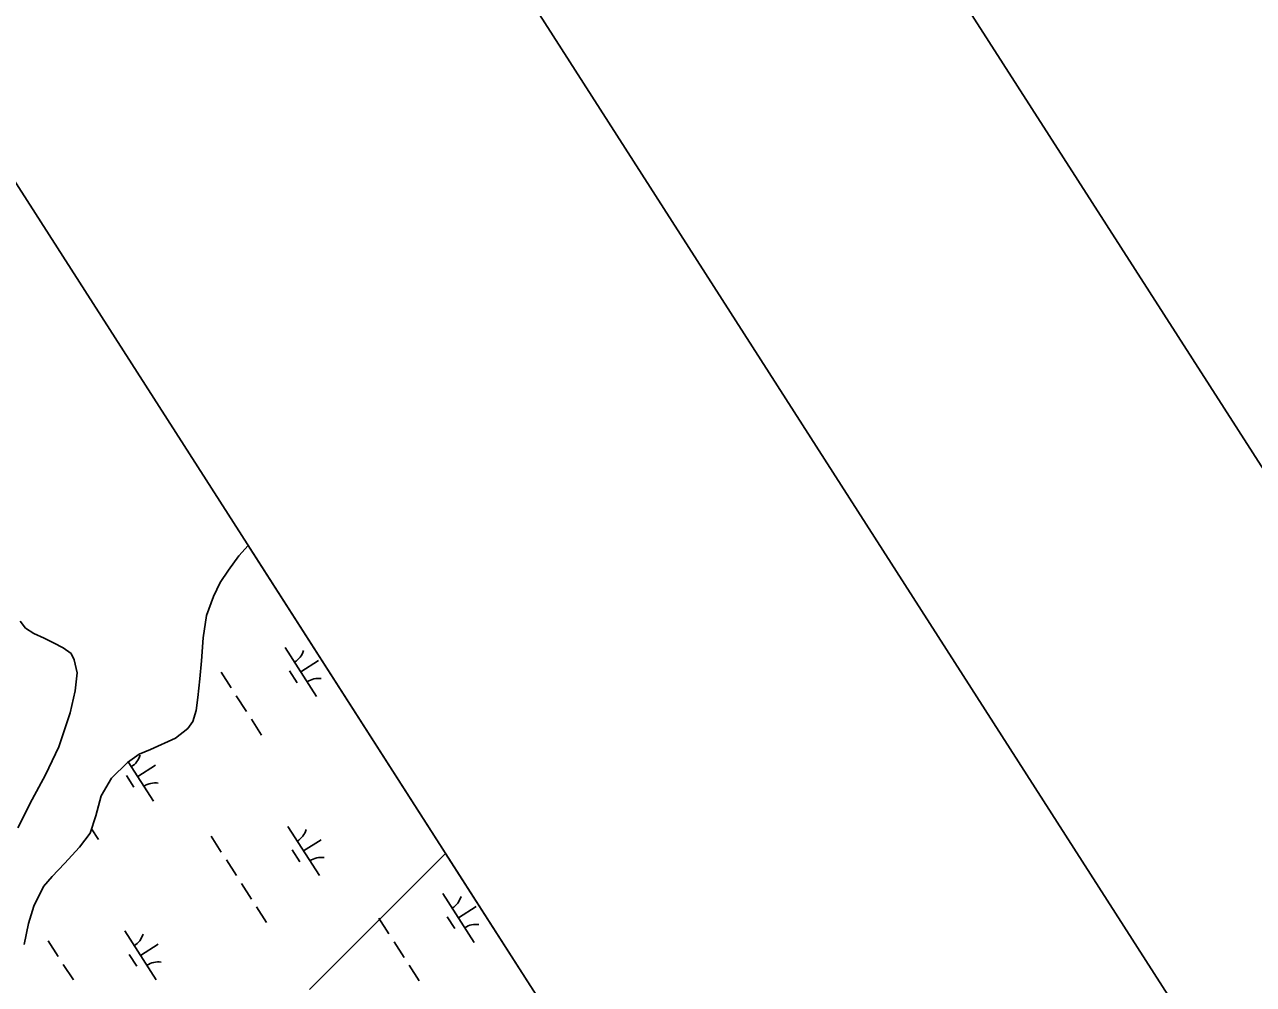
# Model space of a CAD drawing. Extents: x 3962991 to 3983549, y 181631 to 204078.
# Drawn here: x 3980076 to 3981131, y 191332 to 192156 of the extents above; entities that cross this region are included whole.
import ezdxf

# ---------------------------------------------------------------- set-up
doc = ezdxf.new("R2010")
doc.units = 0
for name, color, linetype in [('G-ANNO-NPLT', 7, 'Continuous'), ('V-ANNO-SYMB', 7, 'Continuous'), ('V-GRID-FRAM', 7, 'Continuous'), ('V-SITE-VEGE', 7, 'Continuous'), ('V-WETL-SWMP', 7, 'Continuous')]:
    doc.layers.add(name, color=color, linetype=linetype)

msp = doc.modelspace()

# ---------------------------------------------------------------- linework, layer by layer
at = {"layer": 'G-ANNO-NPLT'}
msp.add_lwpolyline([(3963236.8, 197310.7), (3973131.5, 181876.7), (3983303.8, 188398.1), (3973409.2, 203832.1)], close=True, dxfattribs=at)
at = {"layer": 'V-ANNO-SYMB'}
msp.add_lwpolyline([(3964242.1, 196321.7), (3973169.7, 182396.1), (3982815.9, 188580.2), (3973888.3, 202505.8), (3964242.1, 196321.7)], dxfattribs=at)
at = {"layer": 'V-GRID-FRAM'}
msp.add_lwpolyline([(3973881.1, 201670.7), (3982001.8, 189003.7), (3974929.2, 184418.3), (3966825.4, 197159.8), (3973881.1, 201670.7)], dxfattribs=at)
at = {"layer": 'V-SITE-VEGE'}
for p, q in [((3980320.2, 191327.4), (3980437.1, 191444.4)), ((3980437.1, 191444.4), (3980553.9, 191262.2))]:
    msp.add_line(p, q, dxfattribs=at)
at = {"layer": 'V-WETL-SWMP'}
for p, q in [((3980259.6, 191700.1), (3980267.5, 191708.9)), ((3980267.5, 191708.9), (3980557.7, 191256.3)), ((3980250.7, 191687.6), (3980259.6, 191700.1)), ((3980243.6, 191677.2), (3980250.7, 191687.6)), ((3980237.7, 191665.1), (3980243.6, 191677.2)), ((3980231.8, 191648.6), (3980237.7, 191665.1)), ((3980071.8, 191644), (3980076.4, 191637.9)), ((3980228.9, 191629.5), (3980231.8, 191648.6)), ((3980076.4, 191637.9), (3980083.6, 191633.2)), ((3980083.6, 191633.2), (3980092.4, 191629.3)), ((3980092.4, 191629.3), (3980100.5, 191625.4)), ((3980100.5, 191625.4), (3980108.8, 191621.1)), ((3980108.8, 191621.1), (3980115.6, 191616.1)), ((3980227.6, 191609.7), (3980228.9, 191629.5)), ((3980299.3, 191621.3), (3980326.3, 191579.2)), ((3980115.6, 191616.1), (3980118.2, 191610.6)), ((3980118.2, 191610.6), (3980120.8, 191599.5)), ((3980312.8, 191600.3), (3980327.9, 191610)), ((3980120.8, 191599.5), (3980119.1, 191583.9)), ((3980225.9, 191594.3), (3980227.6, 191609.7)), ((3980244.4, 191600), (3980253, 191586.5)), ((3980303, 191601.1), (3980309.5, 191591)), ((3980224.4, 191578.2), (3980225.9, 191594.3)), ((3980119.1, 191583.9), (3980114.7, 191565.1)), ((3980257.3, 191579.8), (3980266, 191566.3)), ((3980222.9, 191567.1), (3980224.4, 191578.2)), ((3980114.7, 191565.1), (3980105, 191536)), ((3980215.7, 191551.6), (3980220, 191557.8)), ((3980220, 191557.8), (3980222.9, 191567.1)), ((3980270.3, 191559.6), (3980278.9, 191546.1)), ((3980205.1, 191543.3), (3980215.7, 191551.6)), ((3980183.7, 191533.6), (3980205.1, 191543.3)), ((3980105, 191536), (3980093.5, 191512)), ((3980164, 191522.6), (3980173.9, 191529.6)), ((3980173.9, 191529.6), (3980183.7, 191533.6)), ((3980150.1, 191508.9), (3980164, 191522.6)), ((3980164.6, 191523.1), (3980186.2, 191489.4)), ((3980172.7, 191510.5), (3980187.9, 191520.2)), ((3980093.5, 191512), (3980082.1, 191490.6)), ((3980141.2, 191493.9), (3980150.1, 191508.9)), ((3980163, 191511.4), (3980169.5, 191501.3)), ((3980136.6, 191476.8), (3980141.2, 191493.9)), ((3980082.1, 191490.6), (3980069.8, 191466.5)), ((3980131.9, 191461.8), (3980136.6, 191476.8)), ((3980133, 191465.5), (3980138.9, 191456.3)), ((3980301.7, 191467.6), (3980328.7, 191425.5)), ((3980122.6, 191449.9), (3980131.9, 191461.8)), ((3980235.8, 191459.1), (3980244.4, 191445.6)), ((3980315.2, 191446.5), (3980330.3, 191456.2)), ((3980109.9, 191435.8), (3980122.6, 191449.9)), ((3980305.4, 191447.4), (3980311.9, 191437.3)), ((3980099.1, 191424.5), (3980109.9, 191435.8)), ((3980248.8, 191438.9), (3980257.4, 191425.4)), ((3980091.7, 191416), (3980099.1, 191424.5)), ((3980083.5, 191399.1), (3980091.7, 191416)), ((3980261.7, 191418.7), (3980270.3, 191405.2)), ((3980434.7, 191410), (3980461.7, 191367.9)), ((3980079, 191384.1), (3980083.5, 191399.1)), ((3980274.7, 191398.5), (3980283.3, 191385)), ((3980379.8, 191388.7), (3980388.4, 191375.3)), ((3980438.5, 191389.9), (3980444.9, 191379.8)), ((3980448.2, 191389), (3980463.4, 191398.7)), ((3980075.2, 191366.2), (3980079, 191384.1)), ((3980161.7, 191377.8), (3980188.6, 191335.7)), ((3980095.8, 191369.3), (3980104.4, 191355.9)), ((3980392.8, 191368.5), (3980401.4, 191355.1)), ((3980165.4, 191357.6), (3980171.9, 191347.5)), ((3980175.1, 191356.8), (3980190.3, 191366.5)), ((3980108.7, 191349.1), (3980117.4, 191335.7)), ((3980405.7, 191348.3), (3980414.3, 191334.9))]:
    msp.add_line(p, q, dxfattribs=at)
for centre, start, end in [((3980298.1, 191623.6), 301.8919, 343.4355), ((3980327.9, 191577.1), 81.8919, 123.4355), ((3980158, 191533.9), 301.8919, 343.4355), ((3980187.8, 191487.4), 81.8919, 123.4355), ((3980300.5, 191469.9), 301.8919, 343.4355), ((3980330.3, 191423.4), 81.8919, 123.4355), ((3980433.5, 191412.4), 301.8919, 343.4355), ((3980463.3, 191365.9), 81.8919, 123.4355), ((3980160.4, 191380.1), 301.8919, 343.4355), ((3980190.3, 191333.6), 81.8919, 123.4355)]:
    msp.add_arc(centre, 17.6, start, end, dxfattribs=at)

doc.saveas('drawing.dxf')
